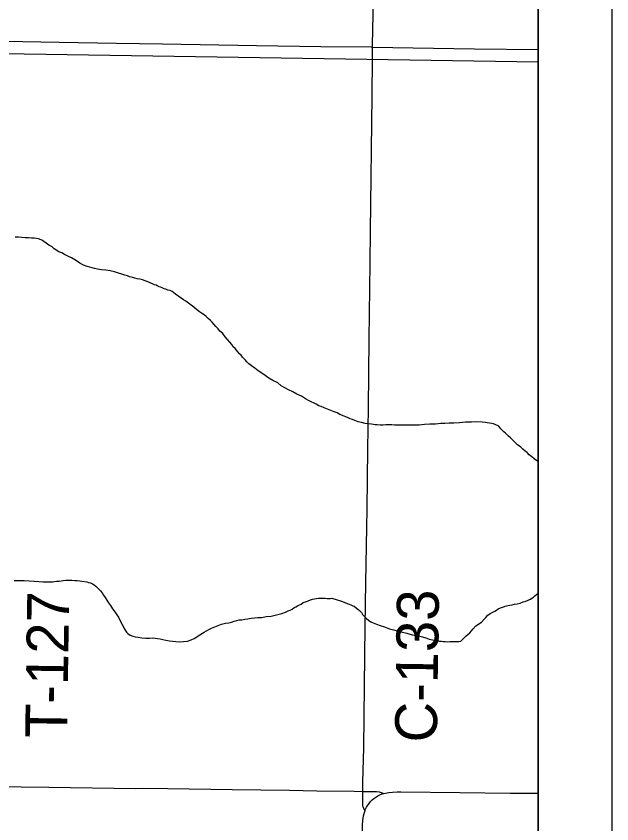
# Model space of a CAD drawing. Extents: x 0 to 64.8, y -5 to 22.
# Drawn here: x 8.193 to 9, y 14.689 to 15.783 of the extents above; entities that cross this region are included whole.
import ezdxf

# ---------------------------------------------------------------- set-up
doc = ezdxf.new("R2010")
doc.units = 0
for name, color, linetype in [('GM_X_Adjacent_County', 7, 'Continuous'), ('GM_X_County', 7, 'Continuous'), ('GM_X_County_Road', 7, 'Continuous'), ('GM_X_County_Road_Text', 7, 'Continuous'), ('GM_X_Minor_River', 7, 'Continuous'), ('GM_X_State_Route', 7, 'Continuous'), ('GM_X_Township', 7, 'Continuous'), ('GM_X_Township_Road', 7, 'Continuous'), ('GM_X_Township_Road_Text', 7, 'Continuous'), ('SH_Data', 7, 'Continuous')]:
    doc.layers.add(name, color=color, linetype=linetype)

msp = doc.modelspace()

# ---------------------------------------------------------------- linework, layer by layer
at = {"layer": 'GM_X_Adjacent_County'}
msp.add_lwpolyline([(2.1, 19.9176), (2.1, 14.1), (8.9, 14.1), (8.9, 19.781)], dxfattribs=at)
at = {"layer": 'GM_X_County'}
msp.add_lwpolyline([(2.1, 19.9176), (2.1, 14.1), (8.9, 14.1), (8.9, 19.781)], dxfattribs=at)
at = {"layer": 'GM_X_County_Road'}
for points in [[(8.6759, 15.7407), (8.6759, 15.7433), (8.6775, 15.8272), (8.6784, 15.8956), (8.6794, 15.9546), (8.6811, 16.1318), (8.6821, 16.2002), (8.6829, 16.2872), (8.6834, 16.3463), (8.6846, 16.4364), (8.6859, 16.5172), (8.6876, 16.626), (8.6881, 16.6664), (8.6892, 16.7316), (8.6901, 16.8), (8.6916, 16.8715), (8.6925, 16.9212), (8.6931, 16.9802), (8.6941, 17.0517), (8.6949, 17.0952), (8.6957, 17.1481), (8.6965, 17.1947), (8.6968, 17.2288), (8.6971, 17.2493)], [(8.6626, 14.7332), (8.6626, 14.7456), (8.6639, 14.7922), (8.6651, 14.8762), (8.6659, 14.957), (8.6669, 15.016), (8.6683, 15.1155), (8.6693, 15.1963), (8.6702, 15.2522), (8.671, 15.3455), (8.6722, 15.4138), (8.6724, 15.448), (8.6732, 15.4915), (8.6754, 15.6749), (8.6757, 15.7247), (8.6759, 15.7407)], [(8.6656, 14.7072), (8.6647, 14.7088), (8.6639, 14.7102), (8.6632, 14.7122), (8.6628, 14.7142), (8.6626, 14.7178), (8.6626, 14.727), (8.6626, 14.7332)], [(8.6656, 14.7072), (8.6664, 14.709), (8.6677, 14.7118), (8.6693, 14.7145), (8.6711, 14.7171), (8.673, 14.7194), (8.6752, 14.7217), (8.6776, 14.7237), (8.6801, 14.7255), (8.6829, 14.7271), (8.6856, 14.7285), (8.6889, 14.7298), (8.6913, 14.7306)], [(8.6913, 14.7306), (8.698, 14.7318), (8.7029, 14.7323), (8.7091, 14.7325), (8.7143, 14.7327), (8.794, 14.732), (8.8624, 14.7309), (8.9, 14.7308)], [(8.6539, 14.1), (8.6546, 14.1471), (8.6553, 14.203), (8.6561, 14.2403), (8.6564, 14.2807), (8.6577, 14.3801), (8.6584, 14.4299), (8.6602, 14.5573), (8.6615, 14.6443), (8.6616, 14.6599), (8.6621, 14.6878), (8.6626, 14.694), (8.6635, 14.7002), (8.6643, 14.7032), (8.6652, 14.7061), (8.6656, 14.7072)]]:
    msp.add_lwpolyline(points, dxfattribs=at)
at = {"layer": 'GM_X_Minor_River'}
for points in [[(8.9, 15.7203), (5.6224, 15.7712)], [(8.5207, 15.3027), (8.5162, 15.3063), (8.5117, 15.3094), (8.5084, 15.3121), (8.5054, 15.3145), (8.5035, 15.3168), (8.5017, 15.3187), (8.4995, 15.3211), (8.4976, 15.3238), (8.4954, 15.3257), (8.4932, 15.328), (8.4913, 15.3304), (8.4895, 15.3327), (8.4872, 15.335), (8.485, 15.3381), (8.4824, 15.3412), (8.4795, 15.3447), (8.4761, 15.3486), (8.4732, 15.3532), (8.4691, 15.3563), (8.4665, 15.3594), (8.4635, 15.3625), (8.4609, 15.3656), (8.4587, 15.3683), (8.4561, 15.3707), (8.4531, 15.3734), (8.4505, 15.3761), (8.4475, 15.3784), (8.4442, 15.3804), (8.4412, 15.3824), (8.4371, 15.3855), (8.4337, 15.3886), (8.43, 15.3914), (8.4266, 15.3941), (8.4229, 15.3969), (8.4195, 15.3988), (8.4165, 15.4008), (8.409, 15.4063), (8.4068, 15.4082), (8.4045, 15.4098), (8.4015, 15.411), (8.3985, 15.4118), (8.3959, 15.413), (8.3936, 15.4135), (8.391, 15.4147), (8.3887, 15.4155), (8.3868, 15.4163), (8.3849, 15.4171), (8.3827, 15.4183), (8.3804, 15.4191), (8.3778, 15.4203), (8.3744, 15.4215), (8.3714, 15.4231), (8.368, 15.4243), (8.3642, 15.4255), (8.3604, 15.4267), (8.357, 15.4272), (8.354, 15.428), (8.351, 15.4289), (8.3491, 15.4293), (8.3464, 15.4297), (8.3438, 15.4309), (8.3404, 15.4321), (8.3363, 15.4334), (8.3317, 15.4346), (8.3261, 15.4363), (8.3204, 15.4379), (8.3143, 15.4388), (8.3086, 15.4393), (8.303, 15.4402), (8.2992, 15.441), (8.2961, 15.4419), (8.2927, 15.4427), (8.289, 15.4439), (8.2841, 15.4456), (8.2792, 15.4483), (8.2732, 15.4523), (8.2679, 15.4554), (8.2631, 15.4578), (8.2585, 15.4598), (8.2548, 15.4622), (8.2506, 15.4634), (8.2446, 15.4677), (8.2417, 15.4701), (8.2383, 15.472), (8.2357, 15.4736), (8.233, 15.4756), (8.2308, 15.4771), (8.2286, 15.4787), (8.2267, 15.4799), (8.2233, 15.4811), (8.2206, 15.4815), (8.2176, 15.482), (8.2138, 15.4821), (8.2096, 15.4826), (8.2051, 15.4827), (8.2005, 15.4828), (8.1963, 15.4832), (8.1918, 15.4833)], [(8.9, 15.1796), (8.8981, 15.1811), (8.8948, 15.1834), (8.8914, 15.1861), (8.8881, 15.1889), (8.8851, 15.192), (8.8825, 15.1939), (8.8795, 15.1963), (8.8765, 15.199), (8.872, 15.2025), (8.8687, 15.206), (8.8653, 15.2091), (8.8627, 15.2119), (8.8601, 15.2142), (8.8579, 15.2161), (8.856, 15.2181), (8.8538, 15.22), (8.8516, 15.222), (8.8497, 15.2239), (8.8471, 15.2274), (8.8452, 15.2286), (8.843, 15.2294), (8.8396, 15.2306), (8.8373, 15.2314), (8.8313, 15.2323), (8.829, 15.2324), (8.8244, 15.2329), (8.8168, 15.2334), (8.81, 15.2332), (8.8016, 15.233), (8.7936, 15.232), (8.786, 15.2318), (8.7795, 15.2316), (8.7738, 15.2313), (8.7681, 15.2311), (8.7613, 15.2305), (8.7536, 15.2303), (8.7464, 15.2297), (8.7388, 15.2291), (8.7297, 15.2289), (8.7243, 15.229), (8.719, 15.2288), (8.7145, 15.2289), (8.7099, 15.229), (8.7057, 15.2291), (8.7019, 15.2292), (8.6977, 15.2292), (8.6939, 15.2293), (8.6901, 15.229), (8.6863, 15.2291), (8.6821, 15.2292), (8.6795, 15.2293), (8.6772, 15.2297), (8.6742, 15.2302), (8.6704, 15.2306), (8.6658, 15.2311), (8.6609, 15.2324), (8.6564, 15.2336), (8.6519, 15.2352), (8.6485, 15.2364), (8.6455, 15.2376), (8.6428, 15.2388), (8.6394, 15.2401), (8.6372, 15.2412), (8.6315, 15.2436), (8.6278, 15.2456), (8.6236, 15.2472), (8.6195, 15.2489), (8.615, 15.2505), (8.6104, 15.2525), (8.6063, 15.2541), (8.6029, 15.2553), (8.5995, 15.2573), (8.5901, 15.2621), (8.5852, 15.2648), (8.5796, 15.268), (8.5732, 15.2708), (8.5676, 15.274), (8.5619, 15.2767), (8.5571, 15.2795), (8.5522, 15.2823), (8.5473, 15.2862), (8.5406, 15.2894), (8.5353, 15.2925), (8.5304, 15.2961), (8.5256, 15.2992), (8.5207, 15.3027)], [(8.1903, 15.0185), (8.1971, 15.0187), (8.204, 15.0186), (8.2108, 15.0184), (8.2176, 15.0179), (8.2237, 15.0173), (8.2294, 15.0168), (8.234, 15.0167), (8.237, 15.0167), (8.2397, 15.017), (8.2423, 15.0169), (8.245, 15.0173), (8.2477, 15.0176), (8.2511, 15.0179), (8.2538, 15.0182), (8.2568, 15.0185), (8.2603, 15.0192), (8.2644, 15.0191), (8.2686, 15.019), (8.2724, 15.0189), (8.2758, 15.0185), (8.2792, 15.0184), (8.2819, 15.0179), (8.2887, 15.017), (8.291, 15.0162), (8.2936, 15.0154), (8.2963, 15.0142), (8.2989, 15.013), (8.3011, 15.011), (8.3037, 15.0083), (8.3071, 15.0048), (8.3093, 15.0021), (8.3115, 14.999), (8.3137, 14.9956), (8.3159, 14.9921), (8.3181, 14.9886), (8.3207, 14.9848), (8.3236, 14.9805), (8.3269, 14.9763), (8.3295, 14.9724), (8.3317, 14.969), (8.3343, 14.9632), (8.3368, 14.959), (8.3386, 14.9559), (8.3394, 14.9536), (8.3405, 14.9517), (8.3423, 14.949), (8.3442, 14.947), (8.3475, 14.9447), (8.3509, 14.9435), (8.3543, 14.9426), (8.3585, 14.9418), (8.3634, 14.9413), (8.3687, 14.9408), (8.3737, 14.9407), (8.3778, 14.941), (8.3813, 14.9405), (8.3847, 14.94), (8.3881, 14.9396), (8.3919, 14.9387), (8.3957, 14.9379), (8.4006, 14.937), (8.4047, 14.9366), (8.4093, 14.9361), (8.4146, 14.9359), (8.4199, 14.9362), (8.4253, 14.9368)], [(8.8119, 14.9532), (8.8158, 14.9573), (8.8193, 14.9595), (8.8212, 14.961), (8.8232, 14.9625), (8.8271, 14.9662), (8.8294, 14.9688), (8.8321, 14.9718), (8.8352, 14.974), (8.8387, 14.9758), (8.8414, 14.9772), (8.8437, 14.9787), (8.846, 14.9802), (8.8491, 14.9816), (8.8525, 14.9827), (8.8556, 14.9841), (8.8591, 14.9848), (8.8617, 14.9855), (8.8648, 14.9858), (8.8682, 14.9865), (8.8717, 14.9872), (8.8759, 14.9882), (8.8797, 14.9897), (8.8835, 14.9907), (8.8866, 14.9922), (8.8897, 14.9936), (8.8916, 14.9947), (8.8939, 14.9962), (8.8955, 14.9981), (8.8978, 14.9999), (8.9, 15.0014)], [(8.4253, 14.9368), (8.4299, 14.9383), (8.4341, 14.9401), (8.4418, 14.9452), (8.4453, 14.9474), (8.4476, 14.9489), (8.4507, 14.9507), (8.4538, 14.9522), (8.4576, 14.954), (8.4622, 14.9558), (8.4668, 14.9576), (8.4714, 14.9594), (8.4764, 14.9608), (8.481, 14.9614), (8.4848, 14.9625), (8.4882, 14.9635), (8.4921, 14.9646), (8.4951, 14.9653), (8.4989, 14.9656), (8.5028, 14.9663), (8.507, 14.9669), (8.5112, 14.9676), (8.5157, 14.9682), (8.5203, 14.9685), (8.5256, 14.9688), (8.5317, 14.9698), (8.5386, 14.9704), (8.5474, 14.9725), (8.5531, 14.9742), (8.5581, 14.976), (8.5616, 14.9775), (8.5642, 14.9785), (8.5669, 14.98), (8.5693, 14.9815), (8.572, 14.9829), (8.5743, 14.9844), (8.577, 14.9858), (8.5793, 14.9869), (8.582, 14.9888), (8.5862, 14.9902), (8.5885, 14.9913), (8.5916, 14.9927), (8.5946, 14.9934), (8.5973, 14.9941), (8.6, 14.9944), (8.6026, 14.9948), (8.6053, 14.9947), (8.6083, 14.9946), (8.6114, 14.9946), (8.6144, 14.9945), (8.6182, 14.9944), (8.6205, 14.9947), (8.6277, 14.9927), (8.6311, 14.9915), (8.6349, 14.9902), (8.6382, 14.989), (8.6416, 14.9878), (8.6443, 14.9866), (8.6465, 14.9858), (8.6492, 14.9846), (8.6511, 14.9838), (8.654, 14.9811), (8.6559, 14.9799), (8.6581, 14.9779), (8.6607, 14.9752), (8.6622, 14.9729), (8.6644, 14.9706), (8.6674, 14.9675), (8.6704, 14.9648), (8.6734, 14.9628), (8.6768, 14.9612), (8.6813, 14.9596), (8.6862, 14.9579), (8.6922, 14.9559), (8.6987, 14.9535), (8.7062, 14.9514), (8.7145, 14.9493), (8.7221, 14.9473), (8.7293, 14.9452), (8.738, 14.9439), (8.7433, 14.9426), (8.7478, 14.941), (8.7527, 14.9394), (8.7572, 14.9385), (8.7607, 14.938), (8.7641, 14.9376), (8.7667, 14.9368), (8.769, 14.9367), (8.7716, 14.9363), (8.7743, 14.9362), (8.7777, 14.9358), (8.7804, 14.9361), (8.783, 14.936), (8.7857, 14.9363), (8.7884, 14.9363), (8.791, 14.9362), (8.7929, 14.9362), (8.7956, 14.9365), (8.8026, 14.9436), (8.8076, 14.948), (8.8119, 14.9532)]]:
    msp.add_lwpolyline(points, dxfattribs=at)
at = {"layer": 'GM_X_State_Route'}
msp.add_lwpolyline([(7.415, 15.7599), (7.5891, 15.7573), (7.6668, 15.7561), (7.6763, 15.7559), (7.7258, 15.755), (7.8129, 15.7539), (8.0336, 15.7506), (8.0989, 15.7498), (8.1735, 15.7487), (8.1774, 15.7486), (8.2512, 15.7474), (8.3289, 15.746), (8.3911, 15.745), (8.5185, 15.7429), (8.6056, 15.7416), (8.674, 15.7408), (8.6759, 15.7407), (8.7859, 15.7389), (8.8139, 15.7385), (8.9, 15.7373)], dxfattribs=at)
at = {"layer": 'GM_X_Township'}
msp.add_lwpolyline([(5.5757, 14.1), (8.9, 14.1), (8.9, 19.781)], dxfattribs=at)
at = {"layer": 'GM_X_Township_Road'}
for points in [[(8.1618, 14.7399), (8.2371, 14.7388), (8.3552, 14.7374), (8.3645, 14.7375), (8.3987, 14.7372), (8.4858, 14.7359), (8.5635, 14.735), (8.6004, 14.7342), (8.6509, 14.7334), (8.6626, 14.7332)], [(8.6626, 14.7332), (8.6811, 14.733), (8.6846, 14.7326), (8.6877, 14.7319), (8.6913, 14.7306)]]:
    msp.add_lwpolyline(points, dxfattribs=at)
at = {"layer": 'SH_Data'}
for p, q in [((9, 21), (9, 14)), ((8.9, 20.9), (8.9, 14.1))]:
    msp.add_line(p, q, dxfattribs=at)

# ---------------------------------------------------------------- texts
at = {"layer": 'GM_X_County_Road_Text'}
msp.add_text('C-133', height=0.05682, rotation=89.1738, dxfattribs=at).set_placement((8.7629, 14.7992))
at = {"layer": 'GM_X_Township_Road_Text'}
msp.add_text('T-127', height=0.05682, rotation=89.1573, dxfattribs=at).set_placement((8.262, 14.8051))

doc.saveas('drawing.dxf')
